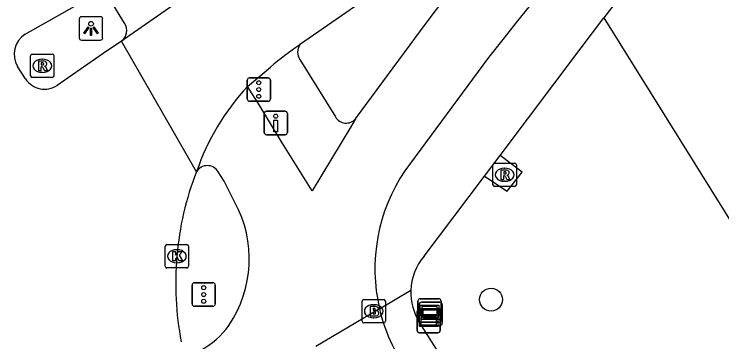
# Model space of a CAD drawing. Extents: x 160077 to 160945, y 386481 to 387498.
# Drawn here: x 160387.09 to 160417.25, y 386846.37 to 386860.35 of the extents above; entities that cross this region are included whole.
import ezdxf

# ---------------------------------------------------------------- set-up
doc = ezdxf.new("R2010")
doc.units = 0
for name, color, linetype in [('IMGEO_Boom', 7, 'Continuous'), ('IMGEO_Brandkraan', 7, 'Continuous'), ('IMGEO_Drukknoppaal', 7, 'Continuous'), ('IMGEO_Fietspad_gesloten', 7, 'Continuous'), ('IMGEO_Groenvoorziening', 7, 'Continuous'), ('IMGEO_Kolk', 7, 'Continuous'), ('IMGEO_Lichtpunt', 7, 'Continuous'), ('IMGEO_Rijbaan_lokaal_gesloten', 7, 'Continuous'), ('IMGEO_Rijbaan_regionaal_gesloten', 7, 'Continuous'), ('IMGEO_Rioolput', 7, 'Continuous'), ('IMGEO_Verkeersregelinstallatiepaal', 7, 'Continuous'), ('IMGEO_Verklikker', 7, 'Continuous'), ('IMGEO_Voetpad_open', 7, 'Continuous')]:
    doc.layers.add(name, color=color, linetype=linetype)

msp = doc.modelspace()

# ---------------------------------------------------------------- linework, layer by layer
at = {"layer": 'IMGEO_Boom'}
msp.add_circle((160407.417, 386848.172), 0.489, dxfattribs=at)
at = {"layer": 'IMGEO_Brandkraan'}
for p, q in [((160401.918, 386847.247), (160401.918, 386848.099)), ((160401.993, 386848.173), (160402.845, 386848.173)), ((160402.919, 386848.099), (160402.919, 386847.247)), ((160402.406, 386847.953), (160402.431, 386847.953)), ((160402.845, 386847.173), (160401.993, 386847.173)), ((160402.429, 386847.393), (160402.404, 386847.393))]:
    msp.add_line(p, q, dxfattribs=at)
for points in [[(160401.918, 386847.247), (160401.918, 386848.099)], [(160401.993, 386848.173), (160402.845, 386848.173)], [(160402.919, 386848.099), (160402.919, 386847.247)], [(160402.266, 386847.873), (160402.266, 386847.473), (160402.479, 386847.473)], [(160402.497, 386847.873), (160402.266, 386847.873)], [(160402.445, 386847.792), (160402.391, 386847.792), (160402.391, 386847.716)], [(160402.391, 386847.716), (160402.444, 386847.716)], [(160402.453, 386847.64), (160402.391, 386847.64), (160402.391, 386847.559)], [(160402.391, 386847.559), (160402.453, 386847.559)], [(160402.845, 386847.173), (160401.993, 386847.173)]]:
    msp.add_lwpolyline(points, dxfattribs=at)
for centre, radius, start, end in [((160401.995, 386848.097), 0.0765, 91.552, 178.448), ((160401.995, 386848.097), 0.0765, 91.552, 178.448), ((160402.843, 386848.097), 0.0765, 1.552, 88.448), ((160402.843, 386848.097), 0.0765, 1.552, 88.448), ((160402.446, 386847.754), 0.0379, 267.8285, 90.9355), ((160402.501, 386847.728), 0.145, 59.4692, 91.5367), ((160402.526, 386847.775), 0.0922, 285.5137, 58.1501), ((160402.454, 386847.599), 0.0404, 269.8759, 90.5077), ((160402.485, 386847.724), 0.251, 268.6676, 293.5347), ((160402.531, 386847.583), 0.105, 301.3115, 78.989), ((160401.995, 386847.249), 0.0765, 181.552, 268.448), ((160401.995, 386847.249), 0.0765, 181.552, 268.448), ((160402.843, 386847.249), 0.0765, 271.552, 358.448), ((160402.843, 386847.249), 0.0765, 271.552, 358.448)]:
    msp.add_arc(centre, radius, start, end, dxfattribs=at)
for centre, major_axis, ratio, start_param, end_param in [((160402.405, 386847.673), (-0.387, 0.002), 0.722429, 4.712389, 7.853982), ((160402.43, 386847.673), (-0.39, 0.002), 0.717154, 1.570796, 4.712389)]:
    msp.add_ellipse(centre, major_axis=major_axis, ratio=ratio, start_param=start_param, end_param=end_param, dxfattribs=at)
at = {"layer": 'IMGEO_Drukknoppaal'}
for p, q in [((160397.847, 386856.208), (160398.637, 386856.208)), ((160398.637, 386856.208), (160397.847, 386856.208)), ((160397.747, 386855.308), (160397.747, 386856.108)), ((160397.747, 386856.108), (160397.747, 386855.308)), ((160398.737, 386856.108), (160398.737, 386855.308)), ((160398.737, 386855.308), (160398.737, 386856.108)), ((160398.637, 386855.208), (160397.847, 386855.208)), ((160397.847, 386855.208), (160398.637, 386855.208))]:
    msp.add_line(p, q, dxfattribs=at)
msp.add_lwpolyline([(160398.317, 386855.833), (160398.317, 386855.333), (160398.167, 386855.333), (160398.167, 386855.833), (160398.317, 386855.833)], dxfattribs=at)
msp.add_circle((160398.242, 386855.998), 0.085, dxfattribs=at)
for centre, start, end in [((160397.847, 386856.108), 90, 180), ((160397.847, 386856.108), 90, 180), ((160398.637, 386856.108), 0, 90), ((160398.637, 386856.108), 360, 90), ((160397.847, 386855.308), 180, 270), ((160397.847, 386855.308), 180, 270), ((160398.637, 386855.308), 270, 0), ((160398.637, 386855.308), 270, 0)]:
    msp.add_arc(centre, 0.1, start, end, dxfattribs=at)
at = {"layer": 'IMGEO_Fietspad_gesloten'}
for points in [[(160416.702, 386870.665), (160416.575, 386870.496), (160409.222, 386860.905), (160408.542, 386860.066), (160407.918, 386859.274), (160407.31, 386858.499), (160403.74, 386853.668)], [(160401.644, 386855.881), (160404.654, 386859.967), (160405.445, 386861.032)], [(160391.799, 386859.964), (160391.182, 386860.978)], [(160401.644, 386855.881), (160401.446, 386855.549), (160399.792, 386852.816), (160398.522, 386854.866), (160397.561, 386856.443), (160397.04, 386857.258)], [(160396.5, 386852.316), (160396.037, 386853.218), (160395.782, 386853.629)], [(160402.664, 386847.778), (160399.944, 386846.173)]]:
    msp.add_lwpolyline(points, dxfattribs=at)
for centre, radius, start, end in [((160391.315, 386859.649), 0.577, 308.1542, 33.0904), ((160395.326, 386853.362), 0.528, 30.3085, 149.8171), ((160409.984, 386849.484), 7.516, 146.1744, 193.1201), ((160392.083, 386849.903), 5.033, 325.7367, 28.655), ((160409.96, 386849.471), 7.49, 193.0633, 217.9382), ((160393.525, 386848.95), 3.305, 297.3741, 325.3085)]:
    msp.add_arc(centre, radius, start, end, dxfattribs=at)
at = {"layer": 'IMGEO_Groenvoorziening'}
for points in [[(160412.23, 386860.189), (160423.252, 386842.489)], [(160407.136, 386853.435), (160408.105, 386852.798), (160408.749, 386853.608), (160407.802, 386854.32)]]:
    msp.add_lwpolyline(points, dxfattribs=at)
at = {"layer": 'IMGEO_Kolk'}
for p, q in [((160393.604, 386850.519), (160394.456, 386850.519)), ((160393.529, 386849.593), (160393.529, 386850.445)), ((160394.017, 386850.299), (160394.042, 386850.299)), ((160394.53, 386850.445), (160394.53, 386849.593)), ((160394.04, 386849.739), (160394.015, 386849.739)), ((160394.456, 386849.519), (160393.604, 386849.519))]:
    msp.add_line(p, q, dxfattribs=at)
for points in [[(160393.604, 386850.519), (160394.456, 386850.519)], [(160393.529, 386849.593), (160393.529, 386850.445)], [(160393.85, 386850.219), (160393.973, 386850.219), (160393.973, 386850.068), (160394.103, 386850.219), (160394.267, 386850.219), (160394.121, 386850.068), (160394.274, 386849.819), (160394.122, 386849.819), (160394.037, 386849.983), (160393.973, 386849.916), (160393.973, 386849.819), (160393.85, 386849.819), (160393.85, 386850.219)], [(160394.53, 386850.445), (160394.53, 386849.593)], [(160394.456, 386849.519), (160393.604, 386849.519)]]:
    msp.add_lwpolyline(points, dxfattribs=at)
for centre, start, end in [((160393.606, 386850.443), 91.552, 178.448), ((160393.606, 386850.443), 91.552, 178.448), ((160394.454, 386850.443), 1.552, 88.448), ((160394.454, 386850.443), 1.552, 88.448), ((160393.606, 386849.595), 181.552, 268.448), ((160393.606, 386849.595), 181.552, 268.448), ((160394.454, 386849.595), 271.552, 358.448), ((160394.454, 386849.595), 271.552, 358.448)]:
    msp.add_arc(centre, 0.0765, start, end, dxfattribs=at)
for centre, major_axis, ratio, start_param, end_param in [((160394.016, 386850.019), (-0.387, 0.002), 0.722429, 4.712389, 7.853982), ((160394.041, 386850.019), (-0.39, 0.002), 0.717154, 1.570796, 4.712389)]:
    msp.add_ellipse(centre, major_axis=major_axis, ratio=ratio, start_param=start_param, end_param=end_param, dxfattribs=at)
at = {"layer": 'IMGEO_Lichtpunt'}
for p, q in [((160389.87, 386860.143), (160389.87, 386859.336)), ((160389.87, 386860.143), (160389.87, 386859.336)), ((160390.772, 386860.238), (160389.964, 386860.238)), ((160390.772, 386860.238), (160389.964, 386860.238)), ((160390.866, 386859.336), (160390.866, 386860.143)), ((160390.866, 386859.336), (160390.866, 386860.143)), ((160389.964, 386859.242), (160390.772, 386859.242)), ((160389.964, 386859.242), (160390.772, 386859.242))]:
    msp.add_line(p, q, dxfattribs=at)
for points in [[(160390.244, 386859.807), (160390.283, 386859.779), (160390.095, 386859.517), (160390.057, 386859.544), (160390.244, 386859.807)], [(160390.346, 386859.759), (160390.393, 386859.759), (160390.393, 386859.437), (160390.346, 386859.437), (160390.346, 386859.759)], [(160390.456, 386859.779), (160390.494, 386859.806), (160390.681, 386859.544), (160390.642, 386859.516), (160390.456, 386859.779)]]:
    msp.add_lwpolyline(points, dxfattribs=at)
msp.add_circle((160390.369, 386859.941), 0.0994, dxfattribs=at)
for centre, start, end in [((160389.964, 386860.143), 90, 180), ((160389.964, 386860.143), 90, 180), ((160390.772, 386860.143), 0, 90), ((160390.772, 386860.143), 0, 90), ((160389.964, 386859.336), 180, 270), ((160389.964, 386859.336), 180, 270), ((160390.772, 386859.336), 270, 0), ((160390.772, 386859.336), 270, 360)]:
    msp.add_arc(centre, 0.0946, start, end, dxfattribs=at)
at = {"layer": 'IMGEO_Rijbaan_lokaal_gesloten'}
for points in [[(160399.264, 386859.036), (160399.298, 386859.084), (160399.478, 386859.209), (160404.134, 386862.447)], [(160394.557, 386861.224), (160391.672, 386859.195)], [(160397.04, 386857.258), (160398.019, 386858.085)]]:
    msp.add_lwpolyline(points, dxfattribs=at)
for centre, radius, start, end in [((160405.686, 386849.338), 11.632, 123.5132, 131.236), ((160404.344, 386850.426), 10.001, 136.9096, 161.3255)]:
    msp.add_arc(centre, radius, start, end, dxfattribs=at)
at = {"layer": 'IMGEO_Rijbaan_regionaal_gesloten'}
for points in [[(160387.563, 386859.497), (160390.464, 386861.141)], [(160391.672, 386859.195), (160390.882, 386858.678), (160388.928, 386857.312)], [(160394.869, 386853.628), (160391.672, 386859.195)], [(160387.581, 386857.588), (160387.235, 386858.121)]]:
    msp.add_lwpolyline(points, dxfattribs=at)
for centre, radius, start, end in [((160388.114, 386858.638), 1.02, 122.7105, 210.4745), ((160388.388, 386858.102), 0.957, 212.4909, 304.3499), ((160406.51, 386849.02), 12.52, 158.4033, 175.422), ((160407.106, 386848.851), 13.128, 174.8943, 190.9056)]:
    msp.add_arc(centre, radius, start, end, dxfattribs=at)
at = {"layer": 'IMGEO_Rioolput'}
for p, q in [((160387.866, 386858.648), (160388.718, 386858.648)), ((160387.791, 386857.722), (160387.791, 386858.574)), ((160388.279, 386858.428), (160388.304, 386858.428)), ((160388.792, 386858.574), (160388.792, 386857.722)), ((160388.302, 386857.868), (160388.277, 386857.868)), ((160388.718, 386857.648), (160387.866, 386857.648)), ((160407.495, 386853.073), (160407.495, 386853.925)), ((160407.57, 386853.999), (160408.422, 386853.999)), ((160408.496, 386853.925), (160408.496, 386853.073)), ((160407.983, 386853.779), (160408.008, 386853.779)), ((160408.006, 386853.219), (160407.981, 386853.219)), ((160408.422, 386852.999), (160407.57, 386852.999))]:
    msp.add_line(p, q, dxfattribs=at)
for points in [[(160387.866, 386858.648), (160388.718, 386858.648)], [(160387.791, 386857.722), (160387.791, 386858.574)], [(160388.38, 386858.346), (160388.128, 386858.348), (160388.128, 386857.948)], [(160388.792, 386858.574), (160388.792, 386857.722)], [(160388.128, 386857.948), (160388.252, 386857.948), (160388.252, 386858.11), (160388.263, 386858.11)], [(160388.306, 386858.267), (160388.252, 386858.267), (160388.252, 386858.186)], [(160388.252, 386858.186), (160388.304, 386858.186)], [(160388.31, 386858.081), (160388.381, 386857.948), (160388.521, 386857.948), (160388.456, 386858.074)], [(160388.718, 386857.648), (160387.866, 386857.648)], [(160407.495, 386853.073), (160407.495, 386853.925)], [(160407.57, 386853.999), (160408.422, 386853.999)], [(160408.496, 386853.925), (160408.496, 386853.073)], [(160408.084, 386853.697), (160407.832, 386853.699), (160407.832, 386853.299)], [(160408.01, 386853.618), (160407.956, 386853.618), (160407.956, 386853.537)], [(160407.956, 386853.537), (160408.008, 386853.537)], [(160407.832, 386853.299), (160407.956, 386853.299), (160407.956, 386853.461), (160407.967, 386853.461)], [(160408.014, 386853.432), (160408.085, 386853.299), (160408.225, 386853.299), (160408.16, 386853.425)], [(160408.422, 386852.999), (160407.57, 386852.999)]]:
    msp.add_lwpolyline(points, dxfattribs=at)
for centre, radius, start, end in [((160387.868, 386858.572), 0.0765, 91.552, 178.448), ((160387.868, 386858.572), 0.0765, 91.552, 178.448), ((160388.716, 386858.572), 0.0765, 1.552, 88.448), ((160388.716, 386858.572), 0.0765, 1.552, 88.448), ((160388.379, 386858.236), 0.109, 350.3612, 89.416), ((160388.262, 386858.057), 0.0533, 26.0293, 88.6989), ((160388.288, 386858.375), 0.19, 274.7715, 282.9687), ((160388.312, 386858.171), 0.0964, 77.0061, 93.1865), ((160388.326, 386858.228), 0.0378, 276.6634, 79.6772), ((160388.377, 386858.236), 0.112, 277.5842, 350.9817), ((160388.361, 386858.021), 0.108, 29.5134, 73.7905), ((160387.868, 386857.724), 0.0765, 181.552, 268.448), ((160387.868, 386857.724), 0.0765, 181.552, 268.448), ((160388.716, 386857.724), 0.0765, 271.552, 358.448), ((160388.716, 386857.724), 0.0765, 271.552, 358.448), ((160407.572, 386853.923), 0.0765, 91.552, 178.448), ((160407.572, 386853.923), 0.0765, 91.552, 178.448), ((160408.42, 386853.923), 0.0765, 1.552, 88.448), ((160408.42, 386853.923), 0.0765, 1.552, 88.448), ((160407.992, 386853.726), 0.19, 274.7715, 282.9687), ((160408.016, 386853.522), 0.0964, 77.0061, 93.1865), ((160408.03, 386853.579), 0.0378, 276.6634, 79.6772), ((160408.083, 386853.587), 0.109, 350.3612, 89.416), ((160408.081, 386853.587), 0.112, 277.5842, 350.9817), ((160407.966, 386853.408), 0.0533, 26.0293, 88.6989), ((160408.065, 386853.372), 0.108, 29.5134, 73.7905), ((160407.572, 386853.075), 0.0765, 181.552, 268.448), ((160407.572, 386853.075), 0.0765, 181.552, 268.448), ((160408.42, 386853.075), 0.0765, 271.552, 358.448), ((160408.42, 386853.075), 0.0765, 271.552, 358.448)]:
    msp.add_arc(centre, radius, start, end, dxfattribs=at)
for centre, major_axis, ratio, start_param, end_param in [((160388.278, 386858.148), (-0.387, 0.002), 0.722429, 4.712389, 7.853982), ((160388.303, 386858.148), (-0.39, 0.002), 0.717154, 1.570796, 4.712389), ((160407.982, 386853.499), (-0.387, 0.002), 0.722429, 4.712389, 7.853982), ((160408.007, 386853.499), (-0.39, 0.002), 0.717154, 1.570796, 4.712389)]:
    msp.add_ellipse(centre, major_axis=major_axis, ratio=ratio, start_param=start_param, end_param=end_param, dxfattribs=at)
at = {"layer": 'IMGEO_Verkeersregelinstallatiepaal'}
for p, q in [((160397.025, 386856.734), (160397.025, 386857.534)), ((160397.025, 386857.534), (160397.025, 386856.734)), ((160397.125, 386857.634), (160397.915, 386857.634)), ((160397.915, 386857.634), (160397.125, 386857.634)), ((160398.015, 386857.534), (160398.015, 386856.734)), ((160398.015, 386856.734), (160398.015, 386857.534)), ((160397.915, 386856.634), (160397.125, 386856.634)), ((160397.125, 386856.634), (160397.915, 386856.634)), ((160394.676, 386847.987), (160394.676, 386848.787)), ((160394.676, 386848.787), (160394.676, 386847.987)), ((160394.776, 386848.887), (160395.566, 386848.887)), ((160395.566, 386848.887), (160394.776, 386848.887)), ((160395.666, 386848.787), (160395.666, 386847.987)), ((160395.666, 386847.987), (160395.666, 386848.787)), ((160395.566, 386847.887), (160394.776, 386847.887)), ((160394.776, 386847.887), (160395.566, 386847.887))]:
    msp.add_line(p, q, dxfattribs=at)
for centre in [(160397.52, 386857.424), (160397.52, 386857.134), (160397.52, 386856.844), (160395.171, 386848.677), (160395.171, 386848.387), (160395.171, 386848.097)]:
    msp.add_circle(centre, 0.085, dxfattribs=at)
for centre, start, end in [((160397.125, 386857.534), 90, 180), ((160397.125, 386857.534), 90, 180), ((160397.915, 386857.534), 0, 90), ((160397.915, 386857.534), 360, 90), ((160397.125, 386856.734), 180, 270), ((160397.125, 386856.734), 180, 270), ((160397.915, 386856.734), 270, 0), ((160397.915, 386856.734), 270, 0), ((160394.776, 386848.787), 90, 180), ((160394.776, 386848.787), 90, 180), ((160395.566, 386848.787), 0, 90), ((160395.566, 386848.787), 360, 90), ((160394.776, 386847.987), 180, 270), ((160394.776, 386847.987), 180, 270), ((160395.566, 386847.987), 270, 0), ((160395.566, 386847.987), 270, 0)]:
    msp.add_arc(centre, 0.1, start, end, dxfattribs=at)
at = {"layer": 'IMGEO_Verklikker'}
for p, q in [((160404.3, 386847.306), (160404.3, 386848.106)), ((160404.3, 386848.106), (160404.3, 386847.306)), ((160404.4, 386848.206), (160405.19, 386848.206)), ((160405.19, 386848.206), (160404.4, 386848.206)), ((160404.448, 386848.058), (160405.238, 386848.058)), ((160405.238, 386848.058), (160404.448, 386848.058)), ((160405.29, 386848.106), (160405.29, 386847.306)), ((160405.29, 386847.306), (160405.29, 386848.106)), ((160404.348, 386847.158), (160404.348, 386847.958)), ((160404.348, 386847.958), (160404.348, 386847.158)), ((160404.362, 386847.758), (160405.152, 386847.758)), ((160405.152, 386847.758), (160404.362, 386847.758)), ((160405.338, 386847.958), (160405.338, 386847.158)), ((160405.338, 386847.158), (160405.338, 386847.958)), ((160404.262, 386846.858), (160404.262, 386847.658)), ((160404.262, 386847.658), (160404.262, 386846.858)), ((160405.252, 386847.658), (160405.252, 386846.858)), ((160405.252, 386846.858), (160405.252, 386847.658)), ((160405.19, 386847.206), (160404.4, 386847.206)), ((160404.4, 386847.206), (160405.19, 386847.206)), ((160405.238, 386847.058), (160404.448, 386847.058)), ((160404.448, 386847.058), (160405.238, 386847.058)), ((160405.152, 386846.758), (160404.362, 386846.758)), ((160404.362, 386846.758), (160405.152, 386846.758))]:
    msp.add_line(p, q, dxfattribs=at)
for points in [[(160404.401, 386847.938), (160405.189, 386847.938), (160405.189, 386847.474), (160404.401, 386847.474), (160404.401, 386847.938)], [(160404.449, 386847.79), (160405.237, 386847.79), (160405.237, 386847.326), (160404.449, 386847.326), (160404.449, 386847.79)], [(160404.466, 386847.873), (160404.466, 386847.539), (160405.124, 386847.539), (160405.124, 386847.873), (160404.466, 386847.873)], [(160404.363, 386847.49), (160405.151, 386847.49), (160405.151, 386847.026), (160404.363, 386847.026), (160404.363, 386847.49)], [(160404.514, 386847.725), (160404.514, 386847.391), (160405.172, 386847.391), (160405.172, 386847.725), (160404.514, 386847.725)], [(160404.428, 386847.425), (160404.428, 386847.091), (160405.086, 386847.091), (160405.086, 386847.425), (160404.428, 386847.425)]]:
    msp.add_lwpolyline(points, dxfattribs=at)
for centre, start, end in [((160404.4, 386848.106), 90, 180), ((160404.4, 386848.106), 90, 180), ((160404.448, 386847.958), 90, 180), ((160404.448, 386847.958), 90, 180), ((160405.19, 386848.106), 0, 90), ((160405.19, 386848.106), 360, 90), ((160405.238, 386847.958), 0, 90), ((160405.238, 386847.958), 360, 90), ((160404.362, 386847.658), 90, 180), ((160404.362, 386847.658), 90, 180), ((160405.152, 386847.658), 0, 90), ((160405.152, 386847.658), 360, 90), ((160404.4, 386847.306), 180, 270), ((160404.4, 386847.306), 180, 270), ((160404.448, 386847.158), 180, 270), ((160404.448, 386847.158), 180, 270), ((160405.19, 386847.306), 270, 0), ((160405.19, 386847.306), 270, 0), ((160405.238, 386847.158), 270, 0), ((160405.238, 386847.158), 270, 0), ((160404.362, 386846.858), 180, 270), ((160404.362, 386846.858), 180, 270), ((160405.152, 386846.858), 270, 0), ((160405.152, 386846.858), 270, 0)]:
    msp.add_arc(centre, 0.1, start, end, dxfattribs=at)
at = {"layer": 'IMGEO_Voetpad_open'}
for points in [[(160415.215, 386864.126), (160412.23, 386860.189)], [(160407.802, 386854.32), (160411.259, 386858.909), (160412.23, 386860.189)], [(160399.265, 386858.422), (160400.783, 386855.964)], [(160407.136, 386853.435), (160407.802, 386854.32)], [(160404.564, 386850.02), (160407.136, 386853.435)], [(160402.664, 386847.778), (160404, 386848.566)], [(160426.285, 386812.347), (160424.129, 386815.762), (160410.771, 386837.058), (160404.376, 386847.182)]]:
    msp.add_lwpolyline(points, dxfattribs=at)
for centre, radius, start, end in [((160399.746, 386858.73), 0.571, 147.5871, 212.5996), ((160401.244, 386856.242), 0.539, 211.1122, 317.8752), ((160406.389, 386848.476), 2.391, 139.7632, 177.8347), ((160406.393, 386848.473), 2.394, 177.7731, 212.625)]:
    msp.add_arc(centre, radius, start, end, dxfattribs=at)

doc.saveas('drawing.dxf')
